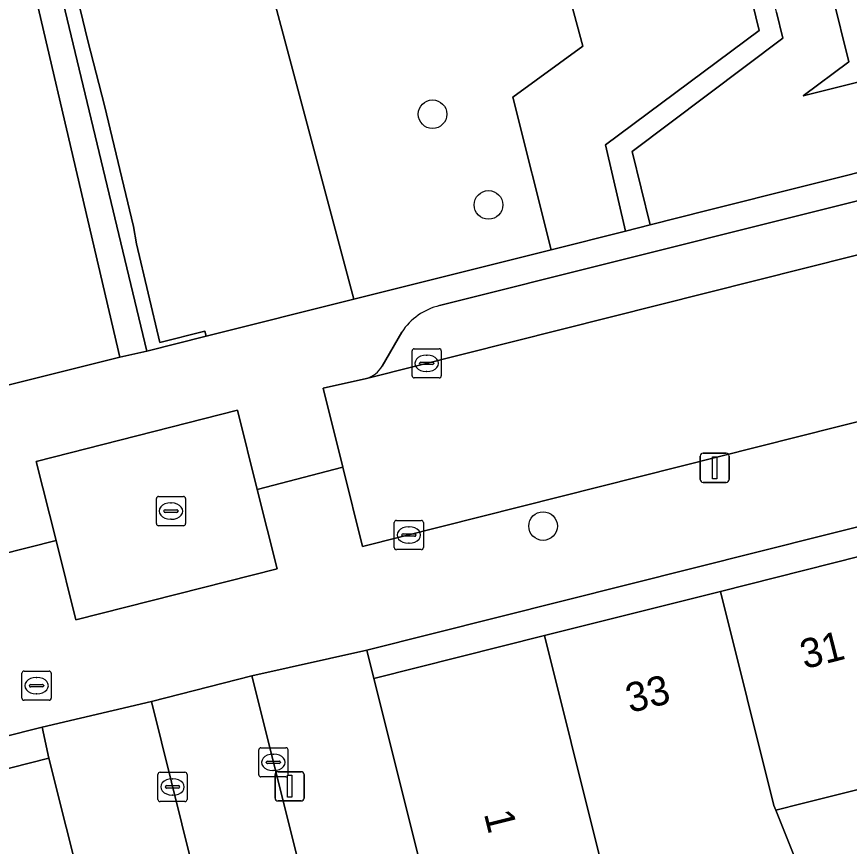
# Model space of a CAD drawing. Extents: x 162523 to 163266, y 381230 to 382050.
# Drawn here: x 162858.22 to 162886.68, y 381712.19 to 381740.55 of the extents above; entities that cross this region are included whole.
import ezdxf

# ---------------------------------------------------------------- set-up
doc = ezdxf.new("R2010")
doc.units = 0
for name, color, linetype in [('IMGEO_Boom', 7, 'Continuous'), ('IMGEO_Brandkraan', 7, 'Continuous'), ('IMGEO_Erf', 7, 'Continuous'), ('IMGEO_Groenvoorziening', 7, 'Continuous'), ('IMGEO_Haag', 7, 'Continuous'), ('IMGEO_Kolk', 7, 'Continuous'), ('IMGEO_Lichtmast', 7, 'Continuous'), ('IMGEO_Pand', 7, 'Continuous'), ('IMGEO_Pand_nummerreeks', 7, 'Continuous'), ('IMGEO_Parkeervlak_open', 7, 'Continuous'), ('IMGEO_Rijbaan_lokaal_open', 7, 'Continuous'), ('IMGEO_Rioolput', 7, 'Continuous'), ('IMGEO_Voetpad_open', 7, 'Continuous')]:
    doc.layers.add(name, color=color, linetype=linetype)

msp = doc.modelspace()

# ---------------------------------------------------------------- linework, layer by layer
at = {"layer": 'IMGEO_Boom'}
for centre in [(162872.431, 381737.211), (162874.344, 381734.111), (162876.209, 381723.133)]:
    msp.add_circle(centre, 0.489, dxfattribs=at)
at = {"layer": 'IMGEO_Brandkraan'}
for p, q in [((162858.474, 381718.179), (162859.326, 381718.179)), ((162858.399, 381717.253), (162858.399, 381718.105)), ((162858.887, 381717.959), (162858.912, 381717.959)), ((162859.4, 381718.105), (162859.4, 381717.253)), ((162858.658, 381717.673), (162858.658, 381717.685)), ((162859.096, 381717.636), (162858.698, 381717.636)), ((162858.701, 381717.722), (162859.099, 381717.722)), ((162859.142, 381717.685), (162859.142, 381717.673)), ((162858.91, 381717.399), (162858.885, 381717.399)), ((162859.326, 381717.179), (162858.474, 381717.179))]:
    msp.add_line(p, q, dxfattribs=at)
for points in [[(162858.474, 381718.179), (162859.326, 381718.179)], [(162858.399, 381717.253), (162858.399, 381718.105)], [(162859.4, 381718.105), (162859.4, 381717.253)], [(162859.326, 381717.179), (162858.474, 381717.179)]]:
    msp.add_lwpolyline(points, dxfattribs=at)
for centre, radius, start, end in [((162858.476, 381718.103), 0.0765, 91.552, 178.448), ((162858.476, 381718.103), 0.0765, 91.552, 178.448), ((162859.324, 381718.103), 0.0765, 1.552, 88.448), ((162859.324, 381718.103), 0.0765, 1.552, 88.448), ((162858.698, 381717.682), 0.0403, 85.8775, 175.7526), ((162858.695, 381717.672), 0.0366, 178.938, 274.7102), ((162859.099, 381717.679), 0.043, 264.8664, 352.4533), ((162859.103, 381717.684), 0.0386, 1.7309, 96.639), ((162858.476, 381717.255), 0.0765, 181.552, 268.448), ((162858.476, 381717.255), 0.0765, 181.552, 268.448), ((162859.324, 381717.255), 0.0765, 271.552, 358.448), ((162859.324, 381717.255), 0.0765, 271.552, 358.448)]:
    msp.add_arc(centre, radius, start, end, dxfattribs=at)
for centre, major_axis, ratio, start_param, end_param in [((162858.886, 381717.679), (-0.387, 0.002), 0.722429, 4.712389, 7.853982), ((162858.911, 381717.679), (-0.39, 0.002), 0.717154, 1.570796, 4.712389)]:
    msp.add_ellipse(centre, major_axis=major_axis, ratio=ratio, start_param=start_param, end_param=end_param, dxfattribs=at)
at = {"layer": 'IMGEO_Erf'}
for points in [[(162917.061, 381730.678), (162870.187, 381718.896), (162870.429, 381717.925), (162876.255, 381719.389), (162882.273, 381720.902), (162887.992, 381722.34), (162893.737, 381723.784), (162899.698, 381725.282), (162905.526, 381726.747), (162911.356, 381728.212), (162917.303, 381729.707)], [(162916.309, 381721.748), (162913.374, 381721.014), (162913.166, 381720.962), (162914.067, 381717.352), (162908.235, 381715.887), (162907.404, 381719.242), (162901.574, 381717.783), (162895.614, 381716.291), (162889.848, 381714.848), (162885.065, 381713.651), (162884.162, 381713.425), (162885.438, 381710.232)]]:
    msp.add_lwpolyline(points, dxfattribs=at)
msp.add_lwpolyline([(162800.78, 381700.348), (162806.859, 381701.891), (162813.051, 381703.462), (162818.574, 381704.864), (162824.356, 381706.332), (162830.088, 381707.787), (162835.972, 381709.28), (162841.552, 381710.696), (162847.664, 381712.248), (162853.436, 381713.713), (162859.316, 381715.205), (162859.084, 381716.26), (162800.493, 381701.494)], close=True, dxfattribs=at)
at = {"layer": 'IMGEO_Groenvoorziening'}
for points in [[(162896.202, 381755.567), (162880.2, 381750.72), (162883.952, 381750.168), (162886.105, 381741.272), (162886.654, 381739.004), (162885.1, 381737.835), (162899.104, 381741.349)], [(162876.019, 381749.313), (162875.842, 381750), (162875.327, 381751.993), (162877.245, 381752.561), (162884.777, 381754.791), (162884.621, 381755.318), (162874.114, 381752.226), (162875.118, 381748.48), (162881.718, 381747.78), (162883.598, 381740.067), (162878.343, 381736.159), (162879.024, 381733.217), (162879.866, 381733.428), (162879.251, 381735.937), (162884.401, 381739.811), (162884.187, 381740.697), (162882.326, 381748.385)], [(162876.1, 381744.991), (162873.378, 381745.285), (162871.734, 381751.529), (162869.517, 381750.877), (162866.537, 381750), (162864.79, 381749.486), (162869.74, 381730.888), (162874.384, 381732.053), (162876.48, 381732.579), (162875.172, 381737.796), (162877.562, 381739.532)], [(162869.74, 381730.888), (162864.79, 381749.486), (162860.479, 381748.204), (162860.556, 381747.899), (162858.841, 381747.268), (162859.558, 381744.271), (162859.698, 381743.686), (162860.65, 381739.715), (162861.22, 381737.507), (162862.21, 381733.374), (162862.309, 381732.781), (162863.116, 381729.408), (162864.653, 381729.798), (162864.696, 381729.623)], [(162862.21, 381733.374), (162861.22, 381737.507), (162860.65, 381739.715), (162859.698, 381743.686), (162859.558, 381744.271), (162858.841, 381747.268), (162860.556, 381747.899), (162860.479, 381748.204), (162858.248, 381747.54), (162862.665, 381729.114), (162864.696, 381729.623), (162864.653, 381729.798), (162863.116, 381729.408), (162862.309, 381732.781)], [(162857.436, 381747.309), (162810.028, 381733.413), (162811.299, 381728.671), (162808.98, 381726.732), (162810.504, 381721.043), (162813.225, 381720.582), (162814.181, 381717.01), (162861.746, 381728.912)]]:
    msp.add_lwpolyline(points, close=True, dxfattribs=at)
for points in [[(162899.104, 381741.349), (162885.1, 381737.835), (162886.654, 381739.004), (162886.105, 381741.272)], [(162884.187, 381740.697), (162884.401, 381739.811), (162879.251, 381735.937), (162879.866, 381733.428), (162881.805, 381733.915), (162908.281, 381740.559)]]:
    msp.add_lwpolyline(points, dxfattribs=at)
at = {"layer": 'IMGEO_Haag'}
for points in [[(162876.019, 381749.313), (162875.842, 381750), (162875.327, 381751.993), (162877.245, 381752.561), (162884.777, 381754.791), (162884.621, 381755.318), (162874.114, 381752.226), (162875.118, 381748.48), (162881.718, 381747.78), (162883.598, 381740.067), (162878.343, 381736.159), (162879.024, 381733.217), (162879.866, 381733.428), (162879.251, 381735.937), (162884.401, 381739.811), (162884.187, 381740.697), (162882.326, 381748.385)], [(162862.21, 381733.374), (162861.22, 381737.507), (162860.65, 381739.715), (162859.698, 381743.686), (162859.558, 381744.271), (162858.841, 381747.268), (162860.556, 381747.899), (162860.479, 381748.204), (162858.248, 381747.54), (162862.665, 381729.114), (162864.696, 381729.623), (162864.653, 381729.798), (162863.116, 381729.408), (162862.309, 381732.781)]]:
    msp.add_lwpolyline(points, close=True, dxfattribs=at)
at = {"layer": 'IMGEO_Kolk'}
for p, q in [((162871.73, 381728.27), (162871.73, 381729.122)), ((162871.805, 381729.196), (162872.657, 381729.196)), ((162872.218, 381728.976), (162872.243, 381728.976)), ((162872.731, 381729.122), (162872.731, 381728.27)), ((162871.989, 381728.69), (162871.989, 381728.702)), ((162872.427, 381728.653), (162872.029, 381728.653)), ((162872.032, 381728.739), (162872.43, 381728.739)), ((162872.473, 381728.702), (162872.473, 381728.69)), ((162872.241, 381728.416), (162872.216, 381728.416)), ((162872.657, 381728.196), (162871.805, 381728.196)), ((162871.121, 381722.402), (162871.121, 381723.254)), ((162871.196, 381723.328), (162872.048, 381723.328)), ((162872.122, 381723.254), (162872.122, 381722.402)), ((162871.609, 381723.108), (162871.634, 381723.108)), ((162871.38, 381722.822), (162871.38, 381722.834)), ((162871.818, 381722.785), (162871.42, 381722.785)), ((162871.423, 381722.871), (162871.821, 381722.871)), ((162871.864, 381722.834), (162871.864, 381722.822)), ((162871.632, 381722.548), (162871.607, 381722.548)), ((162872.048, 381722.328), (162871.196, 381722.328)), ((162866.565, 381715.559), (162867.417, 381715.559)), ((162866.49, 381714.633), (162866.49, 381715.485)), ((162866.978, 381715.339), (162867.003, 381715.339)), ((162867.491, 381715.485), (162867.491, 381714.633)), ((162866.749, 381715.053), (162866.749, 381715.065)), ((162867.187, 381715.016), (162866.789, 381715.016)), ((162866.792, 381715.102), (162867.19, 381715.102)), ((162867.233, 381715.065), (162867.233, 381715.053)), ((162863.118, 381714.719), (162863.97, 381714.719)), ((162867.001, 381714.779), (162866.976, 381714.779)), ((162863.043, 381713.793), (162863.043, 381714.645)), ((162863.531, 381714.499), (162863.556, 381714.499)), ((162864.044, 381714.645), (162864.044, 381713.793)), ((162867.417, 381714.559), (162866.565, 381714.559)), ((162863.302, 381714.213), (162863.302, 381714.225)), ((162863.74, 381714.176), (162863.342, 381714.176)), ((162863.345, 381714.262), (162863.743, 381714.262)), ((162863.786, 381714.225), (162863.786, 381714.213)), ((162863.554, 381713.939), (162863.529, 381713.939)), ((162863.97, 381713.719), (162863.118, 381713.719))]:
    msp.add_line(p, q, dxfattribs=at)
for points in [[(162871.73, 381728.27), (162871.73, 381729.122)], [(162871.805, 381729.196), (162872.657, 381729.196)], [(162872.731, 381729.122), (162872.731, 381728.27)], [(162872.657, 381728.196), (162871.805, 381728.196)], [(162871.121, 381722.402), (162871.121, 381723.254)], [(162871.196, 381723.328), (162872.048, 381723.328)], [(162872.122, 381723.254), (162872.122, 381722.402)], [(162872.048, 381722.328), (162871.196, 381722.328)], [(162866.565, 381715.559), (162867.417, 381715.559)], [(162866.49, 381714.633), (162866.49, 381715.485)], [(162867.491, 381715.485), (162867.491, 381714.633)], [(162863.118, 381714.719), (162863.97, 381714.719)], [(162863.043, 381713.793), (162863.043, 381714.645)], [(162864.044, 381714.645), (162864.044, 381713.793)], [(162867.417, 381714.559), (162866.565, 381714.559)], [(162863.97, 381713.719), (162863.118, 381713.719)]]:
    msp.add_lwpolyline(points, dxfattribs=at)
for centre, radius, start, end in [((162871.807, 381729.12), 0.0765, 91.552, 178.448), ((162871.807, 381729.12), 0.0765, 91.552, 178.448), ((162872.655, 381729.12), 0.0765, 1.552, 88.448), ((162872.655, 381729.12), 0.0765, 1.552, 88.448), ((162872.029, 381728.699), 0.0403, 85.8775, 175.7526), ((162872.026, 381728.689), 0.0366, 178.938, 274.7102), ((162872.43, 381728.696), 0.043, 264.8664, 352.4533), ((162872.434, 381728.701), 0.0386, 1.7309, 96.639), ((162871.807, 381728.272), 0.0765, 181.552, 268.448), ((162871.807, 381728.272), 0.0765, 181.552, 268.448), ((162872.655, 381728.272), 0.0765, 271.552, 358.448), ((162872.655, 381728.272), 0.0765, 271.552, 358.448), ((162871.198, 381723.252), 0.0765, 91.552, 178.448), ((162871.198, 381723.252), 0.0765, 91.552, 178.448), ((162872.046, 381723.252), 0.0765, 1.552, 88.448), ((162872.046, 381723.252), 0.0765, 1.552, 88.448), ((162871.42, 381722.831), 0.0403, 85.8775, 175.7526), ((162871.417, 381722.821), 0.0366, 178.938, 274.7102), ((162871.821, 381722.828), 0.043, 264.8664, 352.4533), ((162871.825, 381722.833), 0.0386, 1.7309, 96.639), ((162871.198, 381722.404), 0.0765, 181.552, 268.448), ((162871.198, 381722.404), 0.0765, 181.552, 268.448), ((162872.046, 381722.404), 0.0765, 271.552, 358.448), ((162872.046, 381722.404), 0.0765, 271.552, 358.448), ((162866.567, 381715.483), 0.0765, 91.552, 178.448), ((162866.567, 381715.483), 0.0765, 91.552, 178.448), ((162867.415, 381715.483), 0.0765, 1.552, 88.448), ((162867.415, 381715.483), 0.0765, 1.552, 88.448), ((162866.789, 381715.062), 0.0403, 85.8775, 175.7526), ((162866.786, 381715.052), 0.0366, 178.938, 274.7102), ((162867.19, 381715.059), 0.043, 264.8664, 352.4533), ((162867.194, 381715.064), 0.0386, 1.7309, 96.639), ((162863.12, 381714.643), 0.0765, 91.552, 178.448), ((162863.12, 381714.643), 0.0765, 91.552, 178.448), ((162863.968, 381714.643), 0.0765, 1.552, 88.448), ((162863.968, 381714.643), 0.0765, 1.552, 88.448), ((162866.567, 381714.635), 0.0765, 181.552, 268.448), ((162866.567, 381714.635), 0.0765, 181.552, 268.448), ((162867.415, 381714.635), 0.0765, 271.552, 358.448), ((162867.415, 381714.635), 0.0765, 271.552, 358.448), ((162863.342, 381714.222), 0.0403, 85.8775, 175.7526), ((162863.339, 381714.212), 0.0366, 178.938, 274.7102), ((162863.743, 381714.219), 0.043, 264.8664, 352.4533), ((162863.747, 381714.224), 0.0386, 1.7309, 96.639), ((162863.12, 381713.795), 0.0765, 181.552, 268.448), ((162863.12, 381713.795), 0.0765, 181.552, 268.448), ((162863.968, 381713.795), 0.0765, 271.552, 358.448), ((162863.968, 381713.795), 0.0765, 271.552, 358.448)]:
    msp.add_arc(centre, radius, start, end, dxfattribs=at)
for centre, major_axis, ratio, start_param, end_param in [((162872.217, 381728.696), (-0.387, 0.002), 0.722429, 4.712389, 7.853982), ((162872.242, 381728.696), (-0.39, 0.002), 0.717154, 1.570796, 4.712389), ((162871.608, 381722.828), (-0.387, 0.002), 0.722429, 4.712389, 7.853982), ((162871.633, 381722.828), (-0.39, 0.002), 0.717154, 1.570796, 4.712389), ((162866.977, 381715.059), (-0.387, 0.002), 0.722429, 4.712389, 7.853982), ((162867.002, 381715.059), (-0.39, 0.002), 0.717154, 1.570796, 4.712389), ((162863.53, 381714.219), (-0.387, 0.002), 0.722429, 4.712389, 7.853982), ((162863.555, 381714.219), (-0.39, 0.002), 0.717154, 1.570796, 4.712389)]:
    msp.add_ellipse(centre, major_axis=major_axis, ratio=ratio, start_param=start_param, end_param=end_param, dxfattribs=at)
at = {"layer": 'IMGEO_Lichtmast'}
for p, q in [((162881.579, 381724.727), (162881.579, 381725.527)), ((162881.579, 381725.527), (162881.579, 381724.727)), ((162881.679, 381725.627), (162882.469, 381725.627)), ((162882.469, 381725.627), (162881.679, 381725.627)), ((162882.569, 381725.527), (162882.569, 381724.727)), ((162882.569, 381724.727), (162882.569, 381725.527)), ((162882.469, 381724.627), (162881.679, 381724.627)), ((162881.679, 381724.627), (162882.469, 381724.627)), ((162867.15, 381714.74), (162867.94, 381714.74)), ((162867.94, 381714.74), (162867.15, 381714.74)), ((162867.05, 381713.84), (162867.05, 381714.64)), ((162867.05, 381714.64), (162867.05, 381713.84)), ((162868.04, 381714.64), (162868.04, 381713.84)), ((162868.04, 381713.84), (162868.04, 381714.64)), ((162867.94, 381713.74), (162867.15, 381713.74)), ((162867.15, 381713.74), (162867.94, 381713.74))]:
    msp.add_line(p, q, dxfattribs=at)
for points in [[(162881.999, 381725.502), (162882.149, 381725.502), (162882.149, 381724.752), (162881.999, 381724.752), (162881.999, 381725.502)], [(162867.47, 381714.615), (162867.62, 381714.615), (162867.62, 381713.865), (162867.47, 381713.865), (162867.47, 381714.615)]]:
    msp.add_lwpolyline(points, dxfattribs=at)
for centre, start, end in [((162881.679, 381725.527), 90, 180), ((162881.679, 381725.527), 90, 180), ((162882.469, 381725.527), 0, 90), ((162882.469, 381725.527), 360, 90), ((162881.679, 381724.727), 180, 270), ((162881.679, 381724.727), 180, 270), ((162882.469, 381724.727), 270, 0), ((162882.469, 381724.727), 270, 0), ((162867.15, 381714.64), 90, 180), ((162867.15, 381714.64), 90, 180), ((162867.94, 381714.64), 0, 90), ((162867.94, 381714.64), 360, 90), ((162867.15, 381713.84), 180, 270), ((162867.15, 381713.84), 180, 270), ((162867.94, 381713.84), 270, 0), ((162867.94, 381713.84), 270, 0)]:
    msp.add_arc(centre, 0.1, start, end, dxfattribs=at)
at = {"layer": 'IMGEO_Pand'}
for points in [[(162887.992, 381722.34), (162882.273, 381720.902), (162884.096, 381713.589), (162884.162, 381713.425), (162885.065, 381713.651), (162889.848, 381714.848), (162889.817, 381715.023)], [(162882.273, 381720.902), (162876.255, 381719.389), (162878.079, 381712.081), (162878.553, 381710.264), (162879.301, 381708.696), (162885.438, 381710.232), (162884.162, 381713.425), (162884.096, 381713.589)], [(162876.255, 381719.389), (162870.429, 381717.925), (162873.378, 381706.128), (162876.192, 381706.832), (162875.937, 381707.854), (162879.301, 381708.696), (162878.553, 381710.264), (162878.079, 381712.081)], [(162853.436, 381713.713), (162855.261, 381706.522), (162858.326, 381707.293), (162859.481, 381702.701), (162860.98, 381696.726), (162863.706, 381697.45), (162862.283, 381703.406), (162859.316, 381715.205)]]:
    msp.add_lwpolyline(points, close=True, dxfattribs=at)
at = {"layer": 'IMGEO_Parkeervlak_open'}
for points in [[(162910.582, 381738.844), (162908.913, 381739.751), (162872.672, 381730.67)], [(162870.178, 381728.18), (162911.765, 381738.648)], [(162871.378, 381729.763), (162870.708, 381728.599)]]:
    msp.add_lwpolyline(points, dxfattribs=at)
for centre, radius, start, end in [((162873.179, 381728.57), 2.16, 103.5743, 146.481), ((162869.914, 381729.059), 0.918, 286.7347, 329.9227)]:
    msp.add_arc(centre, radius, start, end, dxfattribs=at)
at = {"layer": 'IMGEO_Rijbaan_lokaal_open'}
for points in [[(162869.37, 381725.142), (162870.042, 381722.432), (162903.836, 381730.962), (162913.701, 381733.445), (162912.355, 381738.788), (162911.765, 381738.648), (162870.178, 381728.18), (162868.698, 381727.851)], [(162859.564, 381722.636), (162860.243, 381719.934), (162867.118, 381721.675), (162866.441, 381724.384), (162865.764, 381727.092), (162858.885, 381725.337)]]:
    msp.add_lwpolyline(points, close=True, dxfattribs=at)
msp.add_lwpolyline([(162869.978, 381703.121), (162866.25, 381718.01), (162862.821, 381717.136), (162866.267, 381703.263), (162866.993, 381700.988), (162867.919, 381698.57), (162868.405, 381697.414), (162869.078, 381695.924), (162870.434, 381693.246)], dxfattribs=at)
at = {"layer": 'IMGEO_Rioolput'}
for p, q in [((162863.067, 381724.146), (162863.919, 381724.146)), ((162862.992, 381723.22), (162862.992, 381724.072)), ((162863.48, 381723.926), (162863.505, 381723.926)), ((162863.993, 381724.072), (162863.993, 381723.22)), ((162863.251, 381723.64), (162863.251, 381723.652)), ((162863.689, 381723.603), (162863.291, 381723.603)), ((162863.294, 381723.689), (162863.692, 381723.689)), ((162863.735, 381723.652), (162863.735, 381723.64)), ((162863.503, 381723.366), (162863.478, 381723.366)), ((162863.919, 381723.146), (162863.067, 381723.146))]:
    msp.add_line(p, q, dxfattribs=at)
for points in [[(162863.067, 381724.146), (162863.919, 381724.146)], [(162862.992, 381723.22), (162862.992, 381724.072)], [(162863.993, 381724.072), (162863.993, 381723.22)], [(162863.919, 381723.146), (162863.067, 381723.146)]]:
    msp.add_lwpolyline(points, dxfattribs=at)
for centre, radius, start, end in [((162863.069, 381724.07), 0.0765, 91.552, 178.448), ((162863.069, 381724.07), 0.0765, 91.552, 178.448), ((162863.917, 381724.07), 0.0765, 1.552, 88.448), ((162863.917, 381724.07), 0.0765, 1.552, 88.448), ((162863.291, 381723.649), 0.0403, 85.8775, 175.7526), ((162863.288, 381723.639), 0.0366, 178.938, 274.7102), ((162863.692, 381723.646), 0.043, 264.8664, 352.4533), ((162863.696, 381723.651), 0.0386, 1.7309, 96.639), ((162863.069, 381723.222), 0.0765, 181.552, 268.448), ((162863.069, 381723.222), 0.0765, 181.552, 268.448), ((162863.917, 381723.222), 0.0765, 271.552, 358.448), ((162863.917, 381723.222), 0.0765, 271.552, 358.448)]:
    msp.add_arc(centre, radius, start, end, dxfattribs=at)
for centre, major_axis, ratio, start_param, end_param in [((162863.479, 381723.646), (-0.387, 0.002), 0.722429, 4.712389, 7.853982), ((162863.504, 381723.646), (-0.39, 0.002), 0.717154, 1.570796, 4.712389)]:
    msp.add_ellipse(centre, major_axis=major_axis, ratio=ratio, start_param=start_param, end_param=end_param, dxfattribs=at)
at = {"layer": 'IMGEO_Voetpad_open'}
for points in [[(162881.718, 381747.78), (162875.118, 381748.48), (162874.114, 381752.226), (162871.734, 381751.529), (162873.378, 381745.285), (162876.1, 381744.991), (162877.562, 381739.532), (162875.172, 381737.796), (162876.48, 381732.579), (162879.024, 381733.217), (162878.343, 381736.159), (162883.598, 381740.067)], [(162858.248, 381747.54), (162857.436, 381747.309), (162861.746, 381728.912), (162862.665, 381729.114)]]:
    msp.add_lwpolyline(points, close=True, dxfattribs=at)
for points in [[(162914.172, 381742.02), (162908.281, 381740.559), (162881.805, 381733.915), (162879.866, 381733.428), (162879.024, 381733.217), (162876.48, 381732.579), (162874.384, 381732.053), (162869.74, 381730.888), (162864.696, 381729.623), (162862.665, 381729.114), (162861.746, 381728.912), (162814.181, 381717.01), (162811.797, 381716.414), (162810.922, 381716.2), (162800.262, 381713.533)], [(162872.672, 381730.67), (162908.913, 381739.751), (162910.582, 381738.844)], [(162915.948, 381734), (162913.701, 381733.445), (162903.836, 381730.962), (162870.042, 381722.432), (162869.37, 381725.142), (162866.441, 381724.384), (162867.118, 381721.675), (162860.243, 381719.934), (162859.564, 381722.636), (162856.627, 381721.906), (162857.3, 381719.211), (162850.143, 381717.392), (162834.93, 381713.565), (162820.665, 381709.939), (162809.05, 381707.004), (162801.406, 381705.07), (162800.493, 381701.494), (162859.084, 381716.26)], [(162859.084, 381716.26), (162862.821, 381717.136), (162866.25, 381718.01), (162870.187, 381718.896), (162917.061, 381730.678), (162921.776, 381731.877)], [(162870.708, 381728.599), (162871.378, 381729.763)], [(162865.764, 381727.092), (162866.441, 381724.384), (162869.37, 381725.142), (162868.698, 381727.851), (162870.178, 381728.18)], [(162855.209, 381724.395), (162855.433, 381724.451), (162855.955, 381724.6), (162856.627, 381721.906), (162859.564, 381722.636), (162858.885, 381725.337), (162865.764, 381727.092)], [(162879.774, 381696.157), (162877.536, 381698.393), (162875.282, 381698.509), (162873.378, 381706.128), (162870.429, 381717.925), (162870.187, 381718.896), (162866.25, 381718.01), (162869.978, 381703.121)], [(162862.821, 381717.136), (162859.084, 381716.26), (162859.316, 381715.205), (162862.283, 381703.406), (162863.706, 381697.45), (162864.542, 381694.268), (162878.048, 381675.26), (162879.384, 381673.963), (162879.464, 381673.885), (162916.21, 381636.979), (162915.574, 381636.334), (162916.591, 381635.339), (162921.065, 381631.586), (162928.147, 381625.792), (162934.732, 381620.307), (162938.568, 381617.099), (162941.732, 381621.049), (162938.502, 381623.781)], [(162869.078, 381695.924), (162868.085, 381695.475), (162866.907, 381698.164), (162865.975, 381700.598), (162866.993, 381700.988), (162866.267, 381703.263), (162862.821, 381717.136)]]:
    msp.add_lwpolyline(points, dxfattribs=at)
for centre, radius, start, end in [((162873.179, 381728.57), 2.16, 103.5743, 146.481), ((162869.914, 381729.059), 0.918, 286.7347, 329.9227)]:
    msp.add_arc(centre, radius, start, end, dxfattribs=at)

# ---------------------------------------------------------------- texts
at = {"layer": 'IMGEO_Pand_nummerreeks'}
for s, rotation, p in [('31', 14.112, (162885.14, 381718.241)), ('33', 14.112, (162879.179, 381716.742)), ('1', 284.0351, (162874.182, 381713.305))]:
    msp.add_text(s, height=1, rotation=rotation, dxfattribs=at).set_placement(p)

doc.saveas('drawing.dxf')
